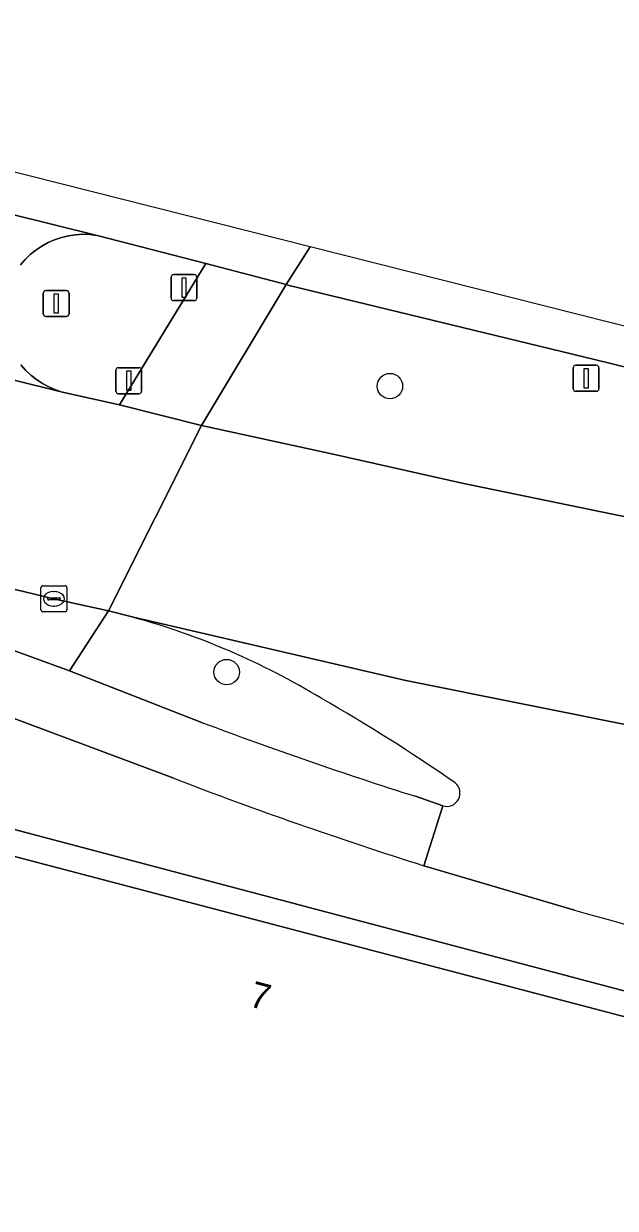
# Model space of a CAD drawing. Extents: x 160023 to 161302, y 384750 to 385707.
# Drawn here: x 160677 to 160699.74, y 385301.36 to 385346.92 of the extents above; entities that cross this region are included whole.
import ezdxf

# ---------------------------------------------------------------- set-up
doc = ezdxf.new("R2010")
doc.units = 0
for name, color, linetype in [('IMGEO_Berm_groen', 7, 'Continuous'), ('IMGEO_Boom', 7, 'Continuous'), ('IMGEO_Fietspad_open', 7, 'Continuous'), ('IMGEO_Kolk', 7, 'Continuous'), ('IMGEO_Lichtmast', 7, 'Continuous'), ('IMGEO_Pand', 7, 'Continuous'), ('IMGEO_Pand_nummerreeks', 7, 'Continuous'), ('IMGEO_Rijbaan_lokaal_gesloten', 7, 'Continuous'), ('IMGEO_Rijbaan_lokaal_open', 7, 'Continuous'), ('IMGEO_Verkeersbordpaal', 7, 'Continuous'), ('IMGEO_Verkeerseiland_groen', 7, 'Continuous'), ('IMGEO_Verkeerseiland_open', 7, 'Continuous'), ('IMGEO_Verkeersregelinstallatiepaal', 7, 'Continuous'), ('IMGEO_Voetpad_open', 7, 'Continuous')]:
    doc.layers.add(name, color=color, linetype=linetype)

msp = doc.modelspace()

# ---------------------------------------------------------------- linework, layer by layer
at = {"layer": 'IMGEO_Berm_groen'}
msp.add_lwpolyline([(160713.553, 385330.408), (160698.94, 385334), (160687.209, 385336.854), (160687.086, 385336.886), (160683.832, 385331.463), (160688.898, 385330.361), (160693.856, 385329.25), (160699.207, 385328.141), (160704.164, 385327.132), (160711.981, 385325.582), (160716.963, 385324.611), (160724.741, 385323.277), (160730.313, 385322.54), (160735.298, 385321.855), (160739.98, 385321.407), (160740.237, 385323.978), (160739.347, 385324.128), (160727.055, 385327.17)], close=True, dxfattribs=at)
for points in [[(160681.218, 385324.088), (160680.256, 385324.336), (160678.757, 385322.03), (160683.876, 385320.035)], [(160692.06, 385317.206), (160693.114, 385316.843)]]:
    msp.add_lwpolyline(points, dxfattribs=at)
for centre, radius, start, end in [((160673.594, 385296.485), 28.636, 58.7899, 74.5602), ((160654.873, 385262.172), 67.708, 55.13039, 60.28651), ((160740.157, 385469.599), 159.803, 249.37852, 252.48355), ((160693.267, 385317.326), 0.507, 252.4639, 51.5264)]:
    msp.add_arc(centre, radius, start, end, dxfattribs=at)
at = {"layer": 'IMGEO_Boom'}
for centre in [(160691.079, 385332.98), (160684.803, 385321.983)]:
    msp.add_circle(centre, 0.489, dxfattribs=at)
at = {"layer": 'IMGEO_Fietspad_open'}
for points in [[(160678.757, 385322.03), (160673.586, 385323.917)], [(160670.458, 385322.374), (160672.404, 385321.773), (160682.733, 385317.911)], [(160683.876, 385320.035), (160678.757, 385322.03)], [(160692.388, 385314.536), (160693.114, 385316.843), (160692.06, 385317.206)]]:
    msp.add_lwpolyline(points, dxfattribs=at)
for centre, radius, start, end in [((160740.157, 385469.599), 159.803, 249.37852, 252.48355), ((160741.438, 385470.352), 163.354, 248.93844, 252.52641)]:
    msp.add_arc(centre, radius, start, end, dxfattribs=at)
at = {"layer": 'IMGEO_Kolk'}
for p, q in [((160677.661, 385324.375), (160677.661, 385325.227)), ((160677.736, 385325.301), (160678.588, 385325.301)), ((160678.149, 385325.081), (160678.174, 385325.081)), ((160678.662, 385325.227), (160678.662, 385324.375)), ((160677.92, 385324.795), (160677.92, 385324.807)), ((160678.358, 385324.758), (160677.96, 385324.758)), ((160677.963, 385324.844), (160678.361, 385324.844)), ((160678.172, 385324.521), (160678.147, 385324.521)), ((160678.404, 385324.807), (160678.404, 385324.795)), ((160678.588, 385324.301), (160677.736, 385324.301))]:
    msp.add_line(p, q, dxfattribs=at)
for points in [[(160677.661, 385324.375), (160677.661, 385325.227)], [(160677.736, 385325.301), (160678.588, 385325.301)], [(160678.662, 385325.227), (160678.662, 385324.375)], [(160678.588, 385324.301), (160677.736, 385324.301)]]:
    msp.add_lwpolyline(points, dxfattribs=at)
for centre, radius, start, end in [((160677.738, 385325.225), 0.0765, 91.552, 178.448), ((160677.738, 385325.225), 0.0765, 91.552, 178.448), ((160678.586, 385325.225), 0.0765, 1.552, 88.448), ((160678.586, 385325.225), 0.0765, 1.552, 88.448), ((160677.96, 385324.804), 0.0403, 85.8775, 175.7526), ((160677.957, 385324.794), 0.0366, 178.938, 274.7102), ((160678.361, 385324.801), 0.043, 264.8664, 352.4533), ((160678.365, 385324.806), 0.0386, 1.7309, 96.639), ((160677.738, 385324.377), 0.0765, 181.552, 268.448), ((160677.738, 385324.377), 0.0765, 181.552, 268.448), ((160678.586, 385324.377), 0.0765, 271.552, 358.448), ((160678.586, 385324.377), 0.0765, 271.552, 358.448)]:
    msp.add_arc(centre, radius, start, end, dxfattribs=at)
for centre, major_axis, ratio, start_param, end_param in [((160678.148, 385324.801), (-0.387, 0.002), 0.722429, 4.712389, 7.853982), ((160678.173, 385324.801), (-0.39, 0.002), 0.717154, 1.570796, 4.712389)]:
    msp.add_ellipse(centre, major_axis=major_axis, ratio=ratio, start_param=start_param, end_param=end_param, dxfattribs=at)
at = {"layer": 'IMGEO_Lichtmast'}
for p, q in [((160677.751, 385335.756), (160677.751, 385336.556)), ((160677.751, 385336.556), (160677.751, 385335.756)), ((160677.851, 385336.656), (160678.641, 385336.656)), ((160678.641, 385336.656), (160677.851, 385336.656)), ((160678.741, 385336.556), (160678.741, 385335.756)), ((160678.741, 385335.756), (160678.741, 385336.556)), ((160678.641, 385335.656), (160677.851, 385335.656)), ((160677.851, 385335.656), (160678.641, 385335.656))]:
    msp.add_line(p, q, dxfattribs=at)
msp.add_lwpolyline([(160678.171, 385336.531), (160678.321, 385336.531), (160678.321, 385335.781), (160678.171, 385335.781), (160678.171, 385336.531)], dxfattribs=at)
for centre, start, end in [((160677.851, 385336.556), 90, 180), ((160677.851, 385336.556), 90, 180), ((160678.641, 385336.556), 0, 90), ((160678.641, 385336.556), 360, 90), ((160677.851, 385335.756), 180, 270), ((160677.851, 385335.756), 180, 270), ((160678.641, 385335.756), 270, 0), ((160678.641, 385335.756), 270, 0)]:
    msp.add_arc(centre, 0.1, start, end, dxfattribs=at)
at = {"layer": 'IMGEO_Pand'}
msp.add_lwpolyline([(160712.875, 385294.409), (160717.023, 385302.892), (160711.089, 385305.758), (160705.702, 385308.36), (160705.65, 385308.252), (160705.233, 385307.384), (160668.197, 385317.11), (160664.197, 385302.169), (160661.012, 385303.09), (160658.829, 385301.4)], dxfattribs=at)
at = {"layer": 'IMGEO_Rijbaan_lokaal_gesloten'}
for points in [[(160688.019, 385338.333), (160669.942, 385342.899), (160654.033, 385346.918), (160653.654, 385346.305), (160657.484, 385345.336), (160657.696, 385345.282)], [(160658.894, 385344.37), (160659.257, 385343.875), (160679.818, 385338.775), (160683.998, 385337.689), (160687.086, 385336.886), (160688.019, 385338.333)], [(160678.189, 385338.611), (160678.45, 385338.699), (160678.719, 385338.763), (160678.992, 385338.803), (160679.268, 385338.818), (160679.544, 385338.809), (160679.818, 385338.775), (160659.257, 385343.875)], [(160676.872, 385337.638), (160677.052, 385337.847), (160677.25, 385338.039), (160677.465, 385338.213), (160677.694, 385338.367), (160677.936, 385338.5), (160678.189, 385338.611)], [(160673.958, 385325.813), (160678.207, 385324.792), (160680.256, 385324.336), (160683.832, 385331.463), (160680.685, 385332.263), (160678.539, 385332.738), (160678.496, 385332.746), (160656.296, 385338.265), (160656.139, 385338.319)], [(160656.296, 385338.265), (160678.496, 385332.746), (160678.539, 385332.738), (160678.482, 385332.753), (160678.219, 385332.838), (160677.965, 385332.947), (160677.721, 385333.077), (160677.491, 385333.229), (160677.274, 385333.4), (160677.074, 385333.591), (160676.892, 385333.798)], [(160753.472, 385324.638), (160721.519, 385329.871), (160688.019, 385338.333), (160687.086, 385336.886), (160687.209, 385336.854), (160698.94, 385334), (160713.553, 385330.408), (160727.055, 385327.17), (160739.347, 385324.128)], [(160752.559, 385320.21), (160748.681, 385320.526), (160744.243, 385320.999), (160739.98, 385321.407), (160735.298, 385321.855), (160730.313, 385322.54), (160724.741, 385323.277), (160716.963, 385324.611), (160711.981, 385325.582), (160704.164, 385327.132), (160699.207, 385328.141), (160693.856, 385329.25), (160688.898, 385330.361), (160683.832, 385331.463), (160680.256, 385324.336), (160681.218, 385324.088), (160691.685, 385321.66), (160700.898, 385319.814), (160701.754, 385319.652), (160711.014, 385318.002)]]:
    msp.add_lwpolyline(points, dxfattribs=at)
at = {"layer": 'IMGEO_Rijbaan_lokaal_open'}
for points in [[(160700.898, 385319.814), (160691.685, 385321.66), (160681.218, 385324.088)], [(160693.114, 385316.843), (160692.388, 385314.536), (160692.91, 385314.373), (160698.181, 385312.829)]]:
    msp.add_lwpolyline(points, dxfattribs=at)
for centre, radius, start, end in [((160673.594, 385296.485), 28.636, 58.7899, 74.5602), ((160654.873, 385262.172), 67.708, 55.13039, 60.28651), ((160693.267, 385317.326), 0.507, 252.4639, 51.5264), ((160750.778, 385497.496), 192.012, 254.10188, 260.29595)]:
    msp.add_arc(centre, radius, start, end, dxfattribs=at)
at = {"layer": 'IMGEO_Verkeersbordpaal'}
for p, q in [((160698.125, 385332.88), (160698.125, 385333.68)), ((160698.125, 385333.68), (160698.125, 385332.88)), ((160698.225, 385333.78), (160699.015, 385333.78)), ((160699.015, 385333.78), (160698.225, 385333.78)), ((160699.115, 385333.68), (160699.115, 385332.88)), ((160699.115, 385332.88), (160699.115, 385333.68)), ((160699.015, 385332.78), (160698.225, 385332.78)), ((160698.225, 385332.78), (160699.015, 385332.78))]:
    msp.add_line(p, q, dxfattribs=at)
msp.add_lwpolyline([(160698.545, 385333.655), (160698.695, 385333.655), (160698.695, 385332.905), (160698.545, 385332.905), (160698.545, 385333.655)], dxfattribs=at)
for centre, start, end in [((160698.225, 385333.68), 90, 180), ((160698.225, 385333.68), 90, 180), ((160699.015, 385333.68), 0, 90), ((160699.015, 385333.68), 360, 90), ((160698.225, 385332.88), 180, 270), ((160698.225, 385332.88), 180, 270), ((160699.015, 385332.88), 270, 0), ((160699.015, 385332.88), 270, 0)]:
    msp.add_arc(centre, 0.1, start, end, dxfattribs=at)
at = {"layer": 'IMGEO_Verkeerseiland_groen'}
msp.add_lwpolyline([(160676.892, 385333.798), (160677.074, 385333.591), (160677.274, 385333.4), (160677.491, 385333.229), (160677.721, 385333.077), (160677.965, 385332.947), (160678.219, 385332.838), (160678.482, 385332.753), (160678.539, 385332.738), (160680.685, 385332.263), (160683.998, 385337.689), (160679.818, 385338.775), (160679.544, 385338.809), (160679.268, 385338.818), (160678.992, 385338.803), (160678.719, 385338.763), (160678.45, 385338.699), (160678.189, 385338.611), (160677.936, 385338.5), (160677.694, 385338.367), (160677.465, 385338.213), (160677.25, 385338.039), (160677.052, 385337.847), (160676.872, 385337.638)], dxfattribs=at)
at = {"layer": 'IMGEO_Verkeerseiland_open'}
msp.add_lwpolyline([(160673.586, 385323.917), (160678.757, 385322.03), (160680.256, 385324.336), (160678.207, 385324.792), (160673.958, 385325.813)], dxfattribs=at)
at = {"layer": 'IMGEO_Verkeersregelinstallatiepaal'}
for p, q in [((160682.766, 385337.267), (160683.556, 385337.267)), ((160683.556, 385337.267), (160682.766, 385337.267)), ((160682.666, 385336.367), (160682.666, 385337.167)), ((160682.666, 385337.167), (160682.666, 385336.367)), ((160683.656, 385337.167), (160683.656, 385336.367)), ((160683.656, 385336.367), (160683.656, 385337.167)), ((160683.556, 385336.267), (160682.766, 385336.267)), ((160682.766, 385336.267), (160683.556, 385336.267)), ((160680.542, 385332.787), (160680.542, 385333.587)), ((160680.542, 385333.587), (160680.542, 385332.787)), ((160680.642, 385333.687), (160681.432, 385333.687)), ((160681.432, 385333.687), (160680.642, 385333.687)), ((160681.532, 385333.587), (160681.532, 385332.787)), ((160681.532, 385332.787), (160681.532, 385333.587)), ((160681.432, 385332.687), (160680.642, 385332.687)), ((160680.642, 385332.687), (160681.432, 385332.687))]:
    msp.add_line(p, q, dxfattribs=at)
for points in [[(160683.086, 385337.142), (160683.236, 385337.142), (160683.236, 385336.392), (160683.086, 385336.392), (160683.086, 385337.142)], [(160680.962, 385333.562), (160681.112, 385333.562), (160681.112, 385332.812), (160680.962, 385332.812), (160680.962, 385333.562)]]:
    msp.add_lwpolyline(points, dxfattribs=at)
for centre, start, end in [((160682.766, 385337.167), 90, 180), ((160682.766, 385337.167), 90, 180), ((160683.556, 385337.167), 0, 90), ((160683.556, 385337.167), 360, 90), ((160682.766, 385336.367), 180, 270), ((160682.766, 385336.367), 180, 270), ((160683.556, 385336.367), 270, 0), ((160683.556, 385336.367), 270, 0), ((160680.642, 385333.587), 90, 180), ((160680.642, 385333.587), 90, 180), ((160681.432, 385333.587), 0, 90), ((160681.432, 385333.587), 360, 90), ((160680.642, 385332.787), 180, 270), ((160680.642, 385332.787), 180, 270), ((160681.432, 385332.787), 270, 0), ((160681.432, 385332.787), 270, 0)]:
    msp.add_arc(centre, 0.1, start, end, dxfattribs=at)
at = {"layer": 'IMGEO_Voetpad_open'}
msp.add_lwpolyline([(160687.086, 385336.886), (160683.998, 385337.689), (160680.685, 385332.263), (160683.832, 385331.463)], close=True, dxfattribs=at)
for points in [[(160682.733, 385317.911), (160672.404, 385321.773), (160670.458, 385322.374)], [(160665.02, 385320.076), (160664.42, 385318.987), (160667.487, 385318.357), (160705.65, 385308.252), (160705.702, 385308.36), (160718.562, 385306.059), (160719.203, 385307.379), (160718.295, 385307.807), (160718.413, 385308.232)], [(160661.012, 385303.09), (160664.197, 385302.169), (160668.197, 385317.11), (160705.233, 385307.384), (160705.65, 385308.252), (160667.487, 385318.357), (160663.956, 385304.911)], [(160698.181, 385312.829), (160692.91, 385314.373), (160692.388, 385314.536)]]:
    msp.add_lwpolyline(points, dxfattribs=at)
for centre, radius, start, end in [((160741.438, 385470.352), 163.354, 248.93844, 252.52641), ((160750.778, 385497.496), 192.012, 254.10188, 260.29595)]:
    msp.add_arc(centre, radius, start, end, dxfattribs=at)

# ---------------------------------------------------------------- texts
at = {"layer": 'IMGEO_Pand_nummerreeks'}
msp.add_text('7', height=1, rotation=345.2864, dxfattribs=at).set_placement((160685.616, 385309.144))

doc.saveas('drawing.dxf')
